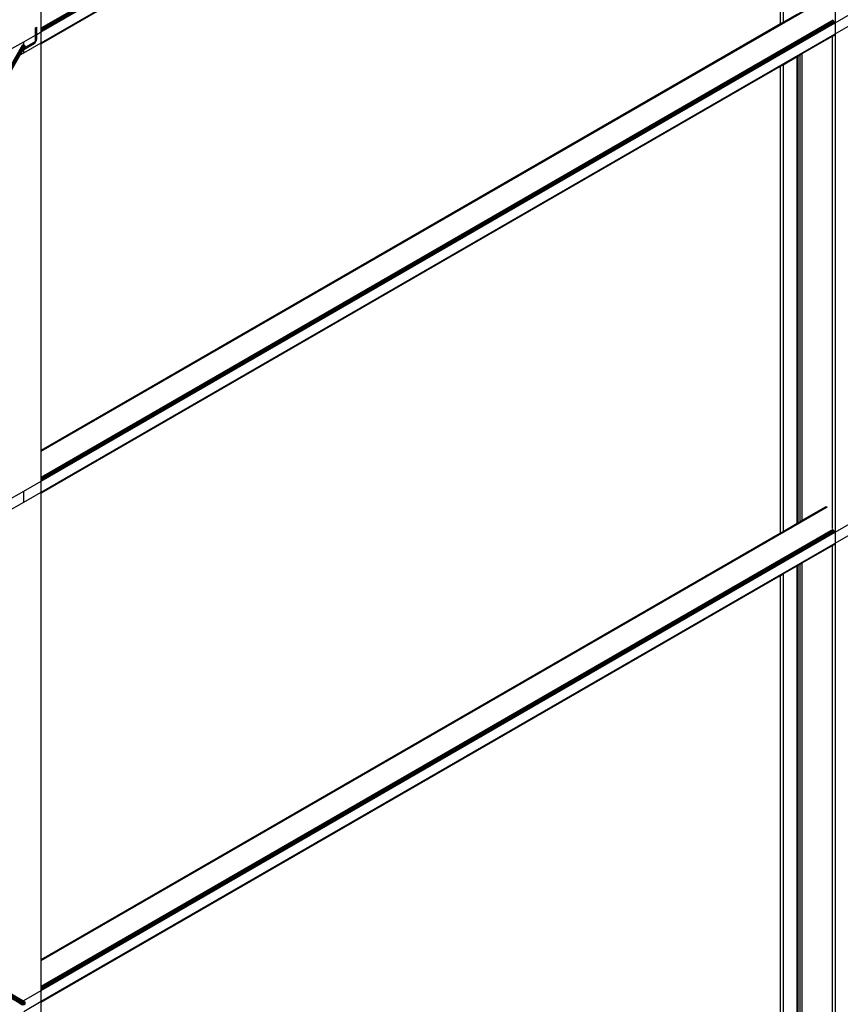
# Model space of a CAD drawing. Header units: millimetres. Extents: x 10 to 1250, y -62 to 528.
# Tile 677 of 909: x 613.59 to 616.27, y 508.38 to 511.6. Entities that reach past the tile are written whole.
import ezdxf

# ---------------------------------------------------------------- set-up
doc = ezdxf.new("R2010")
doc.units = ezdxf.units.MM
doc.header["$LTSCALE"] = 0.05

msp = doc.modelspace()

# ---------------------------------------------------------------- linework, layer by layer
at = {"color": 8}
for p, q in [((613.6612, 511.5719), (616.2511, 513.0672)), ((613.6612, 511.5689), (616.2533, 513.0655)), ((613.6612, 511.5653), (616.2551, 513.063)), ((613.6612, 511.5618), (616.2564, 513.0601)), ((613.6612, 511.5588), (616.2568, 513.0574)), ((613.6612, 511.5229), (616.2568, 513.0215)), ((613.6612, 511.5209), (616.2564, 513.0192)), ((616.2568, 513.0215), (616.2568, 511.5877)), ((613.6612, 511.5202), (616.0786, 512.9159)), ((616.0786, 511.5855), (616.0786, 512.9159)), ((616.0873, 512.9209), (616.0873, 511.5905)), ((613.6612, 510.1891), (616.2296, 511.672)), ((613.6612, 510.1871), (616.2318, 511.6712)), ((613.6612, 511.5719), (613.6612, 511.6567)), ((616.2568, 511.5877), (616.3137, 511.6205)), ((613.6612, 510.1022), (616.2511, 511.5975)), ((613.6612, 510.0992), (616.2533, 511.5958)), ((613.6612, 510.0956), (616.2551, 511.5933)), ((613.6612, 510.0921), (616.2564, 511.5904)), ((616.0786, 511.5855), (616.0873, 511.5905)), ((616.0873, 511.5905), (616.1331, 511.6169)), ((613.6427, 511.5719), (613.6467, 511.5742)), ((613.6427, 511.5481), (613.6427, 511.5719)), ((613.6467, 511.5504), (613.6467, 511.5742)), ((613.6467, 511.5504), (613.6612, 511.5588)), ((613.6612, 510.0891), (616.2568, 511.5877)), ((613.6612, 510.1898), (616.0786, 511.5855)), ((613.6612, 511.5689), (613.6612, 511.5719)), ((613.6612, 511.5653), (613.6612, 511.5689)), ((613.6612, 511.5618), (613.6612, 511.5653)), ((613.6612, 511.5588), (613.6612, 511.5618)), ((613.6612, 511.5229), (613.6612, 511.5588)), ((616.2568, 511.5877), (616.2568, 511.5518)), ((616.2568, 511.5518), (616.3137, 511.5846)), ((613.5659, 511.5038), (613.6043, 511.5259)), ((613.6043, 511.5259), (613.6427, 511.5481)), ((613.6043, 511.5151), (613.6043, 511.5259)), ((613.6063, 511.5065), (613.6387, 511.5252)), ((613.6387, 511.5252), (613.6402, 511.5264)), ((613.6402, 511.5264), (613.6415, 511.5282)), ((613.6415, 511.5282), (613.6424, 511.5302)), ((613.6417, 511.523), (613.6444, 511.5266)), ((613.6424, 511.5302), (613.6427, 511.5322)), ((613.6427, 511.5481), (613.6467, 511.5504)), ((613.6427, 511.5322), (613.6427, 511.5481)), ((613.6444, 511.5266), (613.6461, 511.5306)), ((613.6461, 511.5306), (613.6467, 511.5345)), ((613.6467, 511.5345), (613.6467, 511.5504)), ((613.6612, 510.0532), (616.2568, 511.5518)), ((613.6612, 510.0512), (616.2564, 511.5496)), ((616.1497, 511.4873), (616.2481, 511.5441)), ((616.2481, 511.5441), (616.2551, 511.5481)), ((616.2481, 509.9961), (616.2481, 511.5441)), ((616.2568, 511.5518), (616.2568, 509.922)), ((612.2661, 509.1815), (613.6016, 511.5167)), ((612.2666, 509.1811), (613.6021, 511.5163)), ((612.2671, 509.1806), (613.6027, 511.516)), ((612.2676, 509.1799), (613.6034, 511.5156)), ((612.2681, 509.1793), (613.604, 511.5153)), ((612.2685, 509.1785), (613.6047, 511.5149)), ((612.2689, 509.1777), (613.6053, 511.5145)), ((612.2692, 509.1768), (613.606, 511.5141)), ((612.2695, 509.1759), (613.6066, 511.5138)), ((612.2698, 509.175), (613.6071, 511.5135)), ((612.2699, 509.174), (613.6077, 511.5132)), ((612.27, 509.1731), (613.6081, 511.5129)), ((612.27, 509.1722), (613.6085, 511.5127)), ((612.2708, 509.1727), (613.6089, 511.5125)), ((612.2714, 509.1732), (613.6092, 511.5123)), ((612.2719, 509.1737), (613.6094, 511.5122)), ((613.5932, 511.4837), (613.6023, 511.4996)), ((613.6016, 511.5167), (613.6013, 511.5168)), ((613.6021, 511.5163), (613.6016, 511.5167)), ((613.6027, 511.516), (613.6021, 511.5163)), ((613.6023, 511.4996), (613.6043, 511.503)), ((613.6023, 511.4996), (613.6043, 511.5007)), ((613.6034, 511.5156), (613.6027, 511.516)), ((613.604, 511.5153), (613.6034, 511.5156)), ((613.6043, 511.5151), (613.604, 511.5153)), ((613.6043, 511.4901), (613.6612, 511.5229)), ((613.6043, 511.5007), (613.6387, 511.5205)), ((613.6047, 511.5149), (613.6043, 511.5151)), ((613.6043, 511.503), (613.6063, 511.5065)), ((613.6043, 511.5007), (613.6043, 511.503)), ((613.6043, 511.4901), (613.6043, 511.5007)), ((613.6053, 511.5145), (613.6047, 511.5149)), ((613.606, 511.5141), (613.6053, 511.5145)), ((613.6066, 511.5138), (613.606, 511.5141)), ((613.6063, 511.5065), (613.6095, 511.5122)), ((613.6063, 511.5065), (613.6095, 511.5122)), ((613.6071, 511.5135), (613.6066, 511.5138)), ((613.6076, 511.5132), (613.6071, 511.5135)), ((613.6073, 511.5134), (613.6076, 511.5133)), ((613.6076, 511.5132), (613.6076, 511.5133)), ((613.6076, 511.5133), (613.6081, 511.513)), ((613.6077, 511.5132), (613.6076, 511.5132)), ((613.608, 511.513), (613.6077, 511.5132)), ((613.608, 511.513), (613.6081, 511.513)), ((613.6081, 511.5129), (613.608, 511.513)), ((613.6081, 511.513), (613.6081, 511.5129)), ((613.6085, 511.5127), (613.6081, 511.5129)), ((613.6081, 511.5129), (613.6085, 511.5128)), ((613.6085, 511.5127), (613.6085, 511.5128)), ((613.6085, 511.5128), (613.6085, 511.5127)), ((613.6085, 511.5127), (613.6085, 511.5127)), ((613.6088, 511.5125), (613.6085, 511.5127)), ((613.6085, 511.5127), (613.6088, 511.5126)), ((613.6088, 511.5125), (613.6088, 511.5126)), ((613.6088, 511.5126), (613.6089, 511.5125)), ((613.6089, 511.5125), (613.6088, 511.5125)), ((613.6091, 511.5124), (613.6089, 511.5125)), ((613.6092, 511.5123), (613.6091, 511.5124)), ((613.6093, 511.5123), (613.6092, 511.5123)), ((613.6094, 511.5122), (613.6093, 511.5123)), ((613.6095, 511.5122), (613.6094, 511.5122)), ((613.6095, 511.5122), (613.6095, 511.5122)), ((613.6387, 511.5205), (613.6417, 511.523)), ((613.6612, 511.5209), (613.6612, 511.5229)), ((613.6612, 511.5202), (613.6612, 511.5209)), ((613.6612, 510.1898), (613.6612, 511.5202)), ((613.5475, 511.4036), (613.5932, 511.4837)), ((613.5932, 511.4837), (613.6043, 511.4901)), ((616.0873, 511.4512), (616.1331, 511.4777)), ((616.1331, 511.4777), (616.1361, 511.4794)), ((616.1331, 509.9513), (616.1331, 511.4777)), ((616.1361, 511.4794), (616.1432, 511.4835)), ((616.1361, 509.953), (616.1361, 511.4794)), ((616.1432, 511.4835), (616.1497, 511.4873)), ((616.1432, 509.9572), (616.1432, 511.4835)), ((616.1497, 509.9609), (616.1497, 511.4873)), ((613.6612, 510.0505), (616.0786, 511.4462)), ((616.0786, 511.4462), (616.0873, 511.4512)), ((616.0786, 509.9198), (616.0786, 511.4462)), ((616.0873, 511.4512), (616.0873, 509.9248)), ((613.6612, 510.1891), (613.6612, 510.1898)), ((613.6612, 510.1871), (613.6612, 510.1891)), ((613.6612, 510.1022), (613.6612, 510.1871)), ((613.6043, 510.0563), (613.6612, 510.0891)), ((613.6612, 510.0992), (613.6612, 510.1022)), ((613.6612, 510.0956), (613.6612, 510.0992)), ((613.6612, 510.0921), (613.6612, 510.0956)), ((613.6612, 510.0891), (613.6612, 510.0921)), ((613.6612, 510.0532), (613.6612, 510.0891)), ((613.5475, 510.0234), (613.6043, 510.0563)), ((613.6043, 510.0204), (613.6043, 510.0563)), ((613.6043, 510.0204), (613.6612, 510.0532)), ((613.6612, 510.0512), (613.6612, 510.0532)), ((613.6612, 510.0505), (613.6612, 510.0512)), ((613.6612, 508.5241), (613.6612, 510.0505)), ((613.5475, 509.9876), (613.6043, 510.0204)), ((613.6612, 508.5234), (616.2296, 510.0063)), ((613.6612, 508.5214), (616.2318, 510.0055)), ((616.1497, 509.9609), (616.2278, 510.0059)), ((616.2481, 509.9336), (616.2481, 509.9961)), ((616.0873, 509.9248), (616.1331, 509.9513)), ((616.1331, 509.9513), (616.1361, 509.953)), ((616.1361, 509.953), (616.1432, 509.9572)), ((616.1432, 509.9572), (616.1497, 509.9609)), ((616.2568, 509.922), (616.3137, 509.9548)), ((613.6612, 508.4366), (616.2511, 509.9319)), ((613.6612, 508.4335), (616.2533, 509.9301)), ((613.6612, 508.43), (616.2551, 509.9276)), ((613.6612, 508.4264), (616.2564, 509.9248)), ((613.6612, 508.4234), (616.2568, 509.922)), ((613.6612, 508.5241), (616.0786, 509.9198)), ((616.0786, 509.9198), (616.0873, 509.9248)), ((616.2568, 509.922), (616.2568, 509.8862)), ((616.2568, 509.8862), (616.3137, 509.919)), ((613.6612, 508.3876), (616.2568, 509.8862)), ((613.6612, 508.3856), (616.2564, 509.8839)), ((616.2481, 509.8784), (616.2551, 509.8825)), ((616.2568, 509.8862), (616.2568, 506.485)), ((616.1497, 509.8216), (616.2481, 509.8784)), ((616.2481, 506.5525), (616.2481, 509.8784)), ((616.1361, 509.8137), (616.1432, 509.8179)), ((616.1432, 509.8179), (616.1497, 509.8216)), ((616.1432, 506.6082), (616.1432, 509.8179)), ((616.1497, 506.6094), (616.1497, 509.8216)), ((616.0786, 509.7806), (616.0873, 509.7856)), ((616.0873, 509.7856), (616.1331, 509.812)), ((616.0873, 509.7856), (616.0873, 506.5829)), ((616.1331, 509.812), (616.1361, 509.8137)), ((616.1331, 506.6094), (616.1331, 509.812)), ((616.1361, 506.6075), (616.1361, 509.8137)), ((613.6612, 508.3848), (616.0786, 509.7806)), ((616.0786, 506.5879), (616.0786, 509.7806)), ((613.6092, 508.3787), (612.2714, 509.1732)), ((613.6094, 508.3794), (612.2719, 509.1737)), ((613.6095, 508.3801), (612.2724, 509.1742)), ((613.6095, 508.3809), (612.2727, 509.1747)), ((613.6095, 508.3816), (612.273, 509.1752)), ((613.6093, 508.3822), (612.2733, 509.1757)), ((613.6091, 508.3829), (612.2735, 509.176)), ((613.6088, 508.3834), (612.2737, 509.1763)), ((613.6085, 508.384), (612.2738, 509.1766)), ((613.6081, 508.3844), (612.2739, 509.1767)), ((613.5994, 508.3759), (612.268, 509.1665)), ((613.6001, 508.3757), (612.2681, 509.1667)), ((613.6008, 508.3756), (612.2683, 509.1669)), ((613.6017, 508.3755), (612.2685, 509.1672)), ((613.6025, 508.3755), (612.2687, 509.1676)), ((613.6034, 508.3756), (612.2689, 509.1681)), ((613.6043, 508.3757), (612.2692, 509.1686)), ((613.6052, 508.3759), (612.2695, 509.1692)), ((613.6061, 508.3762), (612.2698, 509.1698)), ((613.607, 508.3765), (612.2699, 509.1706)), ((612.27, 509.1722), (613.6085, 508.3773)), ((613.6078, 508.3769), (612.27, 509.1714)), ((613.6089, 508.378), (612.2708, 509.1727)), ((613.6612, 508.5234), (613.6612, 508.5241)), ((613.6612, 508.5214), (613.6612, 508.5234)), ((613.6612, 508.4366), (613.6612, 508.5214)), ((613.6612, 508.4335), (613.6612, 508.4366)), ((613.6612, 508.43), (613.6612, 508.4335)), ((613.601, 508.3887), (613.5475, 508.4205)), ((613.6043, 508.3906), (613.6612, 508.4234)), ((613.6612, 508.4264), (613.6612, 508.43)), ((613.6612, 508.4234), (613.6612, 508.4264)), ((613.6612, 508.3876), (613.6612, 508.4234)), ((613.5985, 508.3763), (613.5891, 508.3818)), ((613.601, 508.3887), (613.6043, 508.3906)), ((613.6043, 508.3868), (613.601, 508.3887)), ((613.6043, 508.3906), (613.6043, 508.3868)), ((613.6043, 508.3547), (613.6612, 508.3876)), ((613.6076, 508.3848), (613.6043, 508.3868)), ((613.6081, 508.3844), (613.6076, 508.3848)), ((613.6085, 508.384), (613.6081, 508.3844)), ((613.6088, 508.3834), (613.6085, 508.384)), ((613.6087, 508.3776), (613.6089, 508.378)), ((613.6091, 508.3829), (613.6088, 508.3834)), ((613.6089, 508.378), (613.6092, 508.3787)), ((613.6093, 508.3822), (613.6091, 508.3829)), ((613.6092, 508.3787), (613.6094, 508.3794)), ((613.6095, 508.3816), (613.6093, 508.3822)), ((613.6094, 508.3794), (613.6095, 508.3801)), ((613.6095, 508.3809), (613.6095, 508.3816)), ((613.6095, 508.3801), (613.6095, 508.3809)), ((613.6612, 508.3856), (613.6612, 508.3876)), ((613.6612, 508.3848), (613.6612, 508.3856)), ((613.6612, 504.9833), (613.6612, 508.3848))]:
    msp.add_line(p, q, dxfattribs=at)

doc.saveas('drawing.dxf')
